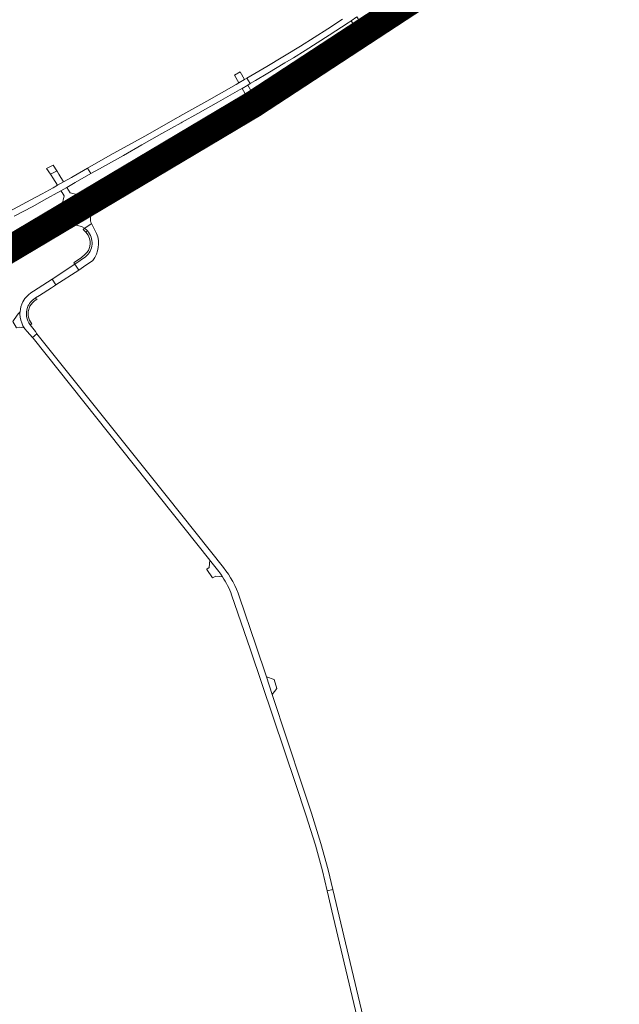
# Model space of a CAD drawing. Header units: metres. Extents: x 166325 to 190320, y 381923 to 404576.
# Tile 694 of 1056: x 173961 to 174290, y 393951 to 394493. Entities that reach past the tile are written whole.
import ezdxf

# ---------------------------------------------------------------- set-up
doc = ezdxf.new("R2010")
doc.units = ezdxf.units.M
for name, color, linetype, lineweight in [('B-WE-VH-VERHARDING_ASFALT-GV', 8, 'Continuous', 18), ('B-WE-VH-VERHARDING_BETONSTRAATSTEEN-GV', 8, 'Continuous', 18), ('B-WE-VH-VERHARDING_N-WEG', 8, 'Continuous', 18)]:
    doc.layers.add(name, color=color, linetype=linetype, lineweight=lineweight)

msp = doc.modelspace()

# ---------------------------------------------------------------- linework, layer by layer
at = {"layer": 'B-WE-VH-VERHARDING_ASFALT-GV', "flags": 128}
for points in [[(174138.083, 394492.905), (174130.021, 394487.6), (174115.002, 394478.078), (174096.527, 394466.818), (174085.635, 394460.496), (174086.549, 394458.943), (174087.425, 394457.455), (174090.27, 394459.15), (174097.182, 394463.212), (174106.452, 394468.785), (174111.124, 394471.632), (174117.666, 394475.617), (174130.749, 394484.028), (174141.192, 394490.872), (174142.874, 394492.036), (174145.963, 394494.176)], [(174156.417, 394492.7), (174152.79, 394490.226), (174147.643, 394486.717), (174144.048, 394484.329), (174137.713, 394480.146), (174132.719, 394476.897), (174127.419, 394473.492), (174121.55, 394469.829), (174115.364, 394465.964), (174115.005, 394465.747), (174111.088, 394463.379), (174106.631, 394460.72), (174101.349, 394457.497), (174096.703, 394454.743), (174092.103, 394452.025), (174090.999, 394451.38), (174091.157, 394451.113), (174092.61, 394448.642), (174092.786, 394448.343), (174102.832, 394454.247), (174113.529, 394460.68), (174129.874, 394470.801), (174137.942, 394475.901), (174146.146, 394481.215), (174154.166, 394486.448), (174164.272, 394493.127)], [(174164.272, 394493.127), (174154.166, 394486.448), (174146.146, 394481.215), (174137.942, 394475.901), (174129.874, 394470.801), (174113.529, 394460.68), (174102.832, 394454.247), (174092.786, 394448.343), (174092.951, 394448.063), (174094.424, 394445.559), (174094.579, 394445.296), (174099.706, 394448.254), (174111.962, 394455.549), (174118.96, 394459.842), (174120.93, 394461.05), (174126.868, 394464.7), (174133.703, 394468.952), (174140.103, 394472.945), (174145.629, 394476.429), (174151.969, 394480.472), (174157.036, 394483.726), (174162.44, 394487.05), (174171.569, 394492.944)], [(173957.767, 394384.511), (173967.999, 394389.989), (173974.079, 394393.322), (173983.437, 394398.581), (173986.687, 394400.395), (173991.238, 394403.022), (173999.975, 394407.977), (173999.02, 394409.458), (173998.053, 394410.958), (173990.227, 394406.478), (173989.199, 394405.862), (173984.947, 394403.45), (173981.576, 394401.552), (173979.127, 394400.17), (173973.114, 394396.802), (173967.016, 394393.513), (173952.596, 394385.918)], [(173959.03, 394368.349), (173964.476, 394371.795), (173972.36, 394376.823), (173976.526, 394379.542), (173989.062, 394387.516), (173995.901, 394391.85), (174000.931, 394395.087), (174003.698, 394396.805), (174006.178, 394398.355), (174003.794, 394402.053), (174001.305, 394400.607), (173996.969, 394398.042), (173993.734, 394396.059), (173988.955, 394393.25), (173983.914, 394390.261), (173977.592, 394386.444), (173971.321, 394382.689), (173964.529, 394378.458), (173962.475, 394377.171), (173957.154, 394373.657)], [(173960.681, 394362.601), (173970.037, 394368.738), (173976.132, 394372.733), (173980.507, 394375.55), (173981.937, 394376.504), (173981.679, 394376.835), (173984.111, 394378.508), (173984.666, 394378.887), (173992.66, 394384.353), (173993.078, 394384.702), (174002.643, 394391.222), (174003.155, 394391.506), (174005.117, 394392.684), (174005.361, 394392.529), (174008.531, 394394.705), (174006.178, 394398.355), (174003.698, 394396.805), (174000.931, 394395.087), (173995.901, 394391.85), (173989.062, 394387.516), (173976.526, 394379.542), (173972.36, 394376.823), (173964.476, 394371.795), (173959.03, 394368.349)], [(174001.138, 394378.774), (174000.725, 394379.541), (174000.264, 394380.47), (173999.939, 394380.255), (173996.722, 394378.127), (173996.443, 394377.943), (173996.613, 394377.814), (173997.67, 394376.846), (173998.014, 394376.489)], [(174003.061, 394375.022), (174001.138, 394378.774)], [(173996.917, 394362.255), (173991.178, 394358.16), (173993.34, 394354.884), (173997.226, 394357.684), (173999.788, 394359.344), (174001.045, 394360.243)], [(173969.322, 394339.506), (173969.441, 394339.575), (173969.562, 394339.643), (173971.79, 394341.071), (173978.363, 394345.285), (173979.866, 394346.248), (173980.71, 394346.789), (173978.607, 394349.977), (173968.475, 394343.382)], [(173962.62, 394324.394), (173963.363, 394323.206), (173963.649, 394322.749), (173964.894, 394321.262), (173967.779, 394317.983), (173970.21, 394319.927), (173969.527, 394321.164), (173966.661, 394324.834)], [(173970.21, 394319.927), (173967.779, 394317.983), (173968.204, 394317.499), (174065.19, 394195.465), (174065.783, 394194.719), (174070.127, 394189.253), (174071.231, 394187.803), (174072.273, 394186.309)], [(174072.686, 394191.515), (174041.973, 394230.19), (173970.21, 394319.927)], [(174077.182, 394176.425), (174087.612, 394146.311), (174112.473, 394072.221), (174117.923, 394055.631), (174123.232, 394038.811), (174127.053, 394024.691), (174129.618, 394013.787), (174132.775, 394014.538), (174130.203, 394025.341), (174126.272, 394039.721), (174121.023, 394056.531), (174116.033, 394071.841), (174099.548, 394121.64), (174096.3, 394131.452), (174090.53, 394148.881), (174081.575, 394175.223)]]:
    msp.add_lwpolyline(points, dxfattribs=at)
for points in [[(174082.936, 394454.781), (174086.077, 394456.652), (174087.425, 394457.455), (174086.549, 394458.943), (174085.635, 394460.496), (174084.295, 394459.719), (174081.095, 394457.862), (174079.63, 394457.012), (174063.626, 394447.847), (174048.852, 394439.51), (174048.763, 394439.461), (174047.896, 394438.971), (174029.48, 394428.581), (174010.426, 394418.04), (173998.053, 394410.958), (173999.02, 394409.458), (173999.975, 394407.977), (174004.612, 394410.569), (174017.891, 394418.013), (174027.902, 394423.716), (174038.978, 394430.017), (174049.533, 394435.909), (174050.015, 394436.18), (174058.727, 394441.074), (174070.1, 394447.515), (174081.622, 394453.997)], [(174092.786, 394448.343), (174092.61, 394448.642), (174091.157, 394451.113), (174090.999, 394451.38), (174087.556, 394449.369), (174083.603, 394447.065), (174078.511, 394444.122), (174073.285, 394441.071), (174068.466, 394438.31), (174062.793, 394435.074), (174056.735, 394431.767), (174052.423, 394429.284), (174052.282, 394429.203), (174047.633, 394426.56), (174041.726, 394423.277), (174036.055, 394420.194), (174029.683, 394416.679), (174019.804, 394411.062), (174010.806, 394406.033), (174004.297, 394402.345), (174003.794, 394402.053), (174006.178, 394398.355), (174008.113, 394399.564), (174015.923, 394404.284), (174030.396, 394412.784), (174040.707, 394418.577), (174048.856, 394423.14), (174061.589, 394430.304), (174071.701, 394436.077), (174087.096, 394444.998)], [(174094.579, 394445.296), (174094.424, 394445.559), (174092.951, 394448.063), (174092.786, 394448.343), (174087.096, 394444.998), (174071.701, 394436.077), (174061.589, 394430.304), (174048.856, 394423.14), (174040.707, 394418.577), (174030.396, 394412.784), (174015.923, 394404.284), (174008.113, 394399.564), (174006.178, 394398.355), (174008.531, 394394.705), (174010.549, 394396.09), (174018.165, 394400.918), (174027.934, 394406.91), (174036.126, 394411.807), (174044.149, 394416.414), (174054.079, 394422.061), (174054.803, 394422.469), (174064.381, 394427.879), (174076.537, 394434.69), (174088.918, 394442.031)], [(174005.361, 394392.529), (174005.117, 394392.684), (174003.155, 394391.506), (174002.643, 394391.222), (173993.078, 394384.702), (173992.66, 394384.353), (173984.666, 394378.887), (173984.111, 394378.508), (173981.679, 394376.835), (173981.937, 394376.504), (173984.756, 394377.782), (173986.778, 394378.686), (173988.575, 394379.374), (173990.573, 394379.625), (173992.488, 394379.537), (173994.818, 394378.865), (173995.075, 394378.723), (173996.349, 394378.014), (173996.443, 394377.943), (173996.722, 394378.127), (173999.939, 394380.255), (174000.264, 394380.47), (173999.89, 394381.224), (173999.763, 394382.001), (173999.708, 394382.531), (173999.689, 394383.079), (173999.684, 394383.247), (173999.776, 394383.92), (174000.042, 394385.502), (174000.511, 394386.906), (174001.425, 394388.441), (174002.285, 394389.607), (174003.648, 394390.995)], [(174132.775, 394014.538), (174129.618, 394013.787), (174132.953, 393999.613), (174194.053, 393742.751), (174195.502, 393736.888), (174200.552, 393715.763), (174202.695, 393706.797), (174203.205, 393704.665), (174206.377, 393705.419), (174204.265, 393714.299), (174203.221, 393718.688), (174198.475, 393738.631), (174198.157, 393739.969), (174196.874, 393745.358), (174196.599, 393746.514), (174179.136, 393819.849), (174179.072, 393820.119), (174177.475, 393826.824), (174177.391, 393827.178)]]:
    msp.add_lwpolyline(points, close=True, dxfattribs=at)
at = {"layer": 'B-WE-VH-VERHARDING_ASFALT-GV'}
for points in [[(173998.014, 394376.489, -0.4326928), (173996.917, 394362.255)], [(174001.045, 394360.243, 0.2625322), (174003.061, 394375.022)], [(173968.475, 394343.382, 0.1527402), (173962.569, 394337.464)], [(173965.047, 394334.339, -0.1755921), (173969.322, 394339.506)], [(173962.569, 394337.464, 0.1034876), (173961.011, 394331.954)], [(173960.978, 394330.779, 0.1193059), (173962.62, 394324.394)], [(174081.575, 394175.223, 0.085983), (174072.686, 394191.515)], [(174072.273, 394186.309, -0.0636221), (174077.182, 394176.425)]]:
    msp.add_lwpolyline(points, format="xyb", dxfattribs=at)
at = {"layer": 'B-WE-VH-VERHARDING_BETONSTRAATSTEEN-GV', "flags": 128}
for points in [[(174152.79, 394490.226), (174147.669, 394491.631), (174145.963, 394494.176), (174142.874, 394492.036), (174144.529, 394489.487), (174144.048, 394484.329), (174147.643, 394486.717)], [(174081.095, 394457.862), (174084.295, 394459.719), (174081.973, 394463.87), (174078.758, 394462.117)], [(174086.077, 394456.652), (174082.936, 394454.781), (174084.415, 394452.146), (174083.603, 394447.065), (174087.556, 394449.369), (174090.999, 394451.38), (174092.103, 394452.025), (174087.599, 394454.006)], [(173979.162, 394412.638), (173975.594, 394410.879), (173977.774, 394407.615), (173979.569, 394408.611), (173981.143, 394409.484)], [(173982.322, 394407.609), (173981.521, 394408.883), (173981.143, 394409.484), (173979.569, 394408.611), (173977.774, 394407.615), (173978.094, 394407.112), (173979.018, 394405.66), (173981.576, 394401.552), (173984.947, 394403.45)], [(173986.687, 394400.395), (173983.437, 394398.581), (173984.082, 394397.558), (173985.237, 394395.704), (173983.914, 394390.261), (173988.955, 394393.25), (173993.734, 394396.059), (173988.461, 394397.389)], [(173996.443, 394377.943), (173996.349, 394378.014), (173995.635, 394377.224), (173997.06, 394375.821), (173998.014, 394376.489), (173997.67, 394376.846), (173996.613, 394377.814)], [(173993.34, 394354.884), (173991.178, 394358.16), (173978.607, 394349.977), (173980.71, 394346.789)], [(174065.783, 394194.719), (174065.19, 394195.465), (174064.906, 394191.529), (174063.587, 394190.521), (174063.651, 394190.426), (174066.726, 394185.898), (174068.612, 394186.815), (174072.273, 394186.309), (174071.231, 394187.803), (174070.127, 394189.253)], [(174100.531, 394129.876), (174096.3, 394131.452), (174099.548, 394121.64), (174102.026, 394125.022)]]:
    msp.add_lwpolyline(points, close=True, dxfattribs=at)
for points in [[(173998.014, 394376.489), (173997.06, 394375.821), (173997.263, 394375.622), (173997.728, 394375.112), (173998.37, 394374.125), (173998.821, 394373.27), (173999.175, 394372.243), (173999.522, 394370.644), (173999.542, 394369.53), (173999.36, 394367.956), (173999.065, 394366.812), (173998.561, 394365.697), (173997.596, 394364.41), (173996.691, 394363.442), (173994.774, 394361.841), (173990.665, 394359.076), (173990.57, 394359.013), (173991.178, 394358.16)], [(173991.178, 394358.16), (173996.917, 394362.255)], [(173965.773, 394333.312), (173965.988, 394334.002), (173966.463, 394335.092), (173967.08, 394336.108), (173967.827, 394337.033), (173968.692, 394337.849), (173969.658, 394338.541), (173969.829, 394338.644), (173970.483, 394339.038), (173969.322, 394339.506)], [(173961.011, 394331.954), (173960.125, 394331.067), (173959.461, 394330.16), (173956.981, 394326.7), (173959.078, 394323.258), (173960.791, 394323.586), (173961.868, 394323.466), (173963.363, 394323.206), (173962.62, 394324.394)], [(173966.661, 394324.834), (173967.439, 394325.463), (173966.755, 394326.436), (173966.208, 394327.491), (173965.807, 394328.61), (173965.56, 394329.773), (173965.472, 394330.959), (173965.543, 394332.145), (173965.773, 394333.312)]]:
    msp.add_lwpolyline(points, dxfattribs=at)
at = {"layer": 'B-WE-VH-VERHARDING_BETONSTRAATSTEEN-GV'}
for points in [[(173965.047, 394334.339, 0.2615616), (173966.661, 394324.834)], [(173960.978, 394330.779, -0.0212837), (173961.011, 394331.954)]]:
    msp.add_lwpolyline(points, format="xyb", dxfattribs=at)
at = {"layer": 'B-WE-VH-VERHARDING_N-WEG', "const_width": 15, "flags": 128}
msp.add_lwpolyline([(173839.917, 394297.356), (173940.258, 394357.461), (174088.991, 394446.018), (174288.779, 394576.867), (174396.07, 394649.973), (174588.924, 394764.848), (174774.503, 394871.744)], dxfattribs=at)

doc.saveas('drawing.dxf')
